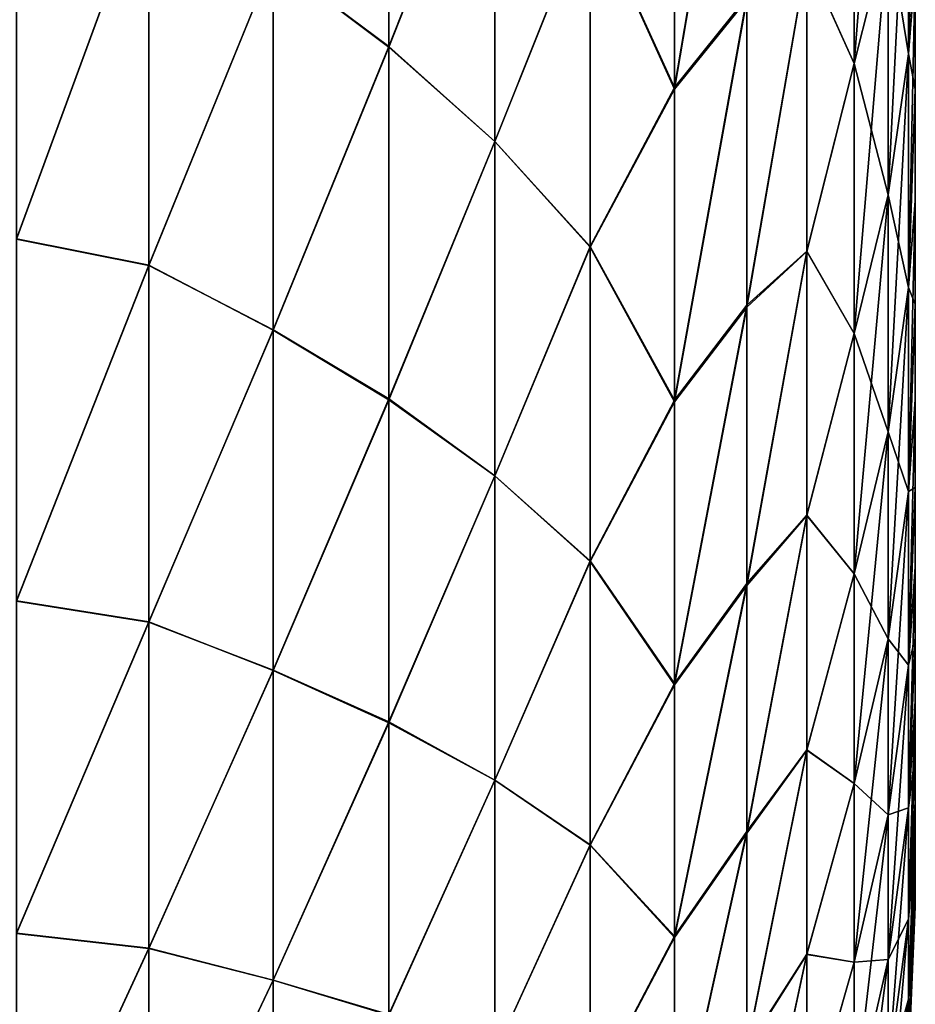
# Model space of a CAD drawing. Header units: metres. Extents: x -46 to 104, y -30 to 30.
# Tile 487 of 656: x 62.351 to 63.1, y -9.082 to -8.258. Entities that reach past the tile are written whole.
import ezdxf

# ---------------------------------------------------------------- set-up
doc = ezdxf.new("R2010")
doc.units = ezdxf.units.M
doc.layers.add('solid_26_000_502_XXX', color=7, linetype='CONTINUOUS')

msp = doc.modelspace()

# ---------------------------------------------------------------- linework, layer by layer
at = {"layer": 'solid_26_000_502_XXX'}
for points in [[(63.099998, 8.216586, 301.672546), (63.099998, -8.216582, 301.672577), (63.099998, -8.316342, 301.440704)], [(63.099998, 0.074931, 301.499207), (63.099998, 8.216586, 301.672546), (63.099998, -8.316342, 301.440704)], [(63.099998, -0.17489, 301.495636), (63.099998, 0.074931, 301.499207), (63.099998, -8.316342, 301.440704)], [(63.099998, -0.42382, 301.474243), (63.099998, -0.17489, 301.495636), (63.099998, -8.316342, 301.440704)], [(63.099998, -0.42382, 301.474243), (63.099998, -8.316342, 301.440704), (63.099998, -0.67059, 301.43515)], [(63.099998, -0.572156, 294.547089), (63.099998, -8.316346, 294.559296), (63.099998, -8.216586, 294.327454)], [(63.099998, -0.572156, 294.547089), (63.099998, -0.817026, 294.59671), (63.099998, -8.316346, 294.559296)], [(63.099998, -0.67059, 301.43515), (63.099998, -8.316342, 301.440704), (63.099998, -8.409575, 301.206085)], [(63.099998, -0.913942, 301.378571), (63.099998, -0.67059, 301.43515), (63.099998, -8.409575, 301.206085)], [(63.099998, -0.817026, 294.59671), (63.099998, -1.057734, 294.663666), (63.099998, -8.316346, 294.559296)], [(63.099998, -1.152638, 301.304749), (63.099998, -0.913942, 301.378571), (63.099998, -8.409575, 301.206085)], [(63.099998, -1.057734, 294.663666), (63.099998, -1.293051, 294.74762), (63.099998, -8.316346, 294.559296)], [(63.099998, -1.38546, 301.214111), (63.099998, -1.152638, 301.304749), (63.099998, -8.409575, 301.206085)], [(63.099998, -1.293051, 294.74762), (63.099998, -8.409578, 294.793915), (63.099998, -8.316346, 294.559296)], [(63.099998, -1.293051, 294.74762), (63.099998, -1.521779, 294.848145), (63.099998, -8.409578, 294.793915)], [(63.099998, -1.611222, 301.107086), (63.099998, -1.38546, 301.214111), (63.099998, -8.409575, 301.206085)], [(63.099998, -1.521779, 294.848145), (63.099998, -1.742752, 294.964752), (63.099998, -8.409578, 294.793915)], [(63.099998, -1.611222, 301.107086), (63.099998, -8.409575, 301.206085), (63.099998, -8.496178, 300.968994)], [(63.099998, -1.828773, 300.984222), (63.099998, -1.611222, 301.107086), (63.099998, -8.496178, 300.968994)], [(63.099998, -1.742752, 294.964752), (63.099998, -8.496181, 295.031006), (63.099998, -8.409578, 294.793915)], [(63.099998, -1.742752, 294.964752), (63.099998, -1.954845, 295.096802), (63.099998, -8.496181, 295.031006)], [(63.099998, -2.037006, 300.846161), (63.099998, -1.828773, 300.984222), (63.099998, -8.496178, 300.968994)], [(63.099998, -1.954845, 295.096802), (63.099998, -2.156976, 295.243652), (63.099998, -8.496181, 295.031006)], [(63.099998, -2.037006, 300.846161), (63.099998, -8.496178, 300.968994), (63.099998, -8.576132, 300.729462)], [(63.099998, -2.234858, 300.693573), (63.099998, -2.037006, 300.846161), (63.099998, -8.576132, 300.729462)], [(63.099998, -2.156976, 295.243652), (63.099998, -8.576135, 295.270538), (63.099998, -8.496181, 295.031006)], [(63.099998, -2.156976, 295.243652), (63.099998, -2.348116, 295.404541), (63.099998, -8.576135, 295.270538)], [(63.099998, -2.234858, 300.693573), (63.099998, -8.576132, 300.729462), (63.099998, -8.649335, 300.487762)], [(63.099998, -2.421322, 300.527283), (63.099998, -2.234858, 300.693573), (63.099998, -8.649335, 300.487762)], [(63.099998, -2.348116, 295.404541), (63.099998, -8.649338, 295.512238), (63.099998, -8.576135, 295.270538)], [(63.099998, -2.348116, 295.404541), (63.099998, -2.527291, 295.578674), (63.099998, -8.649338, 295.512238)], [(63.099998, -2.595448, 300.348114), (63.099998, -2.421322, 300.527283), (63.099998, -8.649335, 300.487762)], [(63.099998, -2.527291, 295.578674), (63.099998, -8.715771, 295.756073), (63.099998, -8.649338, 295.512238)], [(63.099998, -2.527291, 295.578674), (63.099998, -2.693587, 295.765137), (63.099998, -8.715771, 295.756073)], [(63.099998, -2.595448, 300.348114), (63.099998, -8.649335, 300.487762), (63.099998, -8.715768, 300.243958)], [(63.099998, -2.756348, 300.156982), (63.099998, -2.595448, 300.348114), (63.099998, -8.715768, 300.243958)], [(63.099998, -2.693587, 295.765137), (63.099998, -2.846157, 295.962982), (63.099998, -8.715771, 295.756073)], [(63.099998, -2.756348, 300.156982), (63.099998, -8.715768, 300.243958), (63.099998, -8.775325, 299.998413)], [(63.099998, -2.903202, 299.954834), (63.099998, -2.756348, 300.156982), (63.099998, -8.775325, 299.998413)], [(63.099998, -2.846157, 295.962982), (63.099998, -8.775328, 296.001587), (63.099998, -8.715771, 295.756073)], [(63.099998, -2.846157, 295.962982), (63.099998, -2.984223, 296.171234), (63.099998, -8.775328, 296.001587)], [(63.099998, -2.903202, 299.954834), (63.099998, -8.775325, 299.998413), (63.099998, -8.827966, 299.751251)], [(63.099998, -3.035262, 299.742767), (63.099998, -2.903202, 299.954834), (63.099998, -8.827966, 299.751251)], [(63.099998, -2.984223, 296.171234), (63.099998, -8.827969, 296.248749), (63.099998, -8.775328, 296.001587)], [(63.099998, -2.984223, 296.171234), (63.099998, -3.107083, 296.388763), (63.099998, -8.827969, 296.248749)], [(63.099998, -3.035262, 299.742767), (63.099998, -8.827966, 299.751251), (63.099998, -8.873632, 299.502869)], [(63.099998, -3.151855, 299.52179), (63.099998, -3.035262, 299.742767), (63.099998, -8.873632, 299.502869)], [(63.099998, -3.107083, 296.388763), (63.099998, -8.873635, 296.497131), (63.099998, -8.827969, 296.248749)], [(63.099998, -3.107083, 296.388763), (63.099998, -3.21411, 296.614532), (63.099998, -8.873635, 296.497131)], [(63.099998, -3.252387, 299.29306), (63.099998, -3.151855, 299.52179), (63.099998, -8.873632, 299.502869)], [(63.099998, -3.21411, 296.614532), (63.099998, -8.912288, 296.746582), (63.099998, -8.873635, 296.497131)], [(63.099998, -3.21411, 296.614532), (63.099998, -3.304758, 296.847351), (63.099998, -8.912288, 296.746582)], [(63.099998, -3.252387, 299.29306), (63.099998, -8.873632, 299.502869), (63.099998, -8.912286, 299.253418)], [(63.099998, -3.336345, 299.057739), (63.099998, -3.252387, 299.29306), (63.099998, -8.912286, 299.253418)], [(63.099998, -3.304758, 296.847351), (63.099998, -8.943912, 296.996765), (63.099998, -8.912288, 296.746582)], [(63.099998, -3.304758, 296.847351), (63.099998, -3.378566, 297.08606), (63.099998, -8.943912, 296.996765)], [(63.099998, -3.336345, 299.057739), (63.099998, -8.912286, 299.253418), (63.099998, -8.943911, 299.003235)], [(63.099998, -3.403302, 298.817017), (63.099998, -3.336345, 299.057739), (63.099998, -8.943911, 299.003235)], [(63.099998, -3.378566, 297.08606), (63.099998, -8.96848, 297.247498), (63.099998, -8.943912, 296.996765)], [(63.099998, -3.378566, 297.08606), (63.099998, -3.435158, 297.329407), (63.099998, -8.96848, 297.247498)], [(63.099998, -3.403302, 298.817017), (63.099998, -8.943911, 299.003235), (63.099998, -8.968479, 298.752533)], [(63.099998, -3.452917, 298.572144), (63.099998, -3.403302, 298.817017), (63.099998, -8.968479, 298.752533)], [(63.099998, -3.435158, 297.329407), (63.099998, -8.986013, 297.498413), (63.099998, -8.96848, 297.247498)], [(63.099998, -3.435158, 297.329407), (63.099998, -3.474245, 297.576172), (63.099998, -8.986013, 297.498413)], [(63.099998, -3.452917, 298.572144), (63.099998, -8.968479, 298.752533), (63.099998, -8.986012, 298.501587)], [(63.099998, -3.484937, 298.324371), (63.099998, -3.452917, 298.572144), (63.099998, -8.986012, 298.501587)], [(63.099998, -3.474245, 297.576172), (63.099998, -8.996521, 297.749207), (63.099998, -8.986013, 297.498413)], [(63.099998, -3.474245, 297.576172), (63.099998, -3.495628, 297.825104), (63.099998, -8.996521, 297.749207)], [(63.099998, -3.484937, 298.324371), (63.099998, -8.986012, 298.501587), (63.099998, -8.996521, 298.250793)], [(63.099998, -3.499198, 298.074921), (63.099998, -3.484937, 298.324371), (63.099998, -8.996521, 298.250793)], [(63.099998, -3.495628, 297.825104), (63.099998, -9, 298), (63.099998, -8.996521, 297.749207)], [(63.099998, -3.495628, 297.825104), (63.099998, -3.499198, 298.074921), (63.099998, -9, 298)], [(63.099998, -3.499198, 298.074921), (63.099998, -8.996521, 298.250793), (63.099998, -9, 298)], [(63.07719, -7.935012, 302.774353), (63.04882, -8.044588, 302.840271), (63.04882, -8.294836, 302.397644)], [(63.07719, -7.935012, 302.774353), (63.04882, -8.294836, 302.397644), (63.07719, -8.181852, 302.337738)], [(62.65992, -7.961752, 291.848389), (62.65992, -8.2805, 292.284668), (62.563278, -8.208342, 292.029907)], [(62.563278, -8.208401, 303.970001), (62.65992, -8.281281, 303.714203), (62.65992, -7.962592, 304.150513)], [(62.748478, -8.056284, 292.135254), (62.65992, -8.2805, 292.284668), (62.65992, -7.961752, 291.848389)], [(62.65992, -7.962592, 304.150513), (62.65992, -8.281281, 303.714203), (62.748478, -8.056321, 303.864685)], [(62.898712, -8.314777, 303.092926), (62.95924, -8.239387, 302.993408), (62.95924, -7.957822, 303.430908)], [(62.898712, -8.02912, 303.532349), (62.898712, -8.314777, 303.092926), (62.95924, -7.957822, 303.430908)], [(62.95924, -7.959969, 292.572235), (62.898712, -8.316257, 292.909485), (62.898712, -8.030728, 292.470001)], [(62.95924, -7.959969, 292.572235), (62.95924, -8.241361, 293.009857), (62.898712, -8.316257, 292.909485)], [(63.094292, -8.286829, 301.833893), (63.099998, -8.110316, 301.901642), (63.099998, -7.99768, 302.127594)], [(63.094292, -8.067113, 302.276917), (63.094292, -8.286829, 301.833893), (63.099998, -7.99768, 302.127594)], [(62.828278, -8.160197, 303.536316), (62.898712, -8.314777, 303.092926), (62.898712, -8.02912, 303.532349)], [(62.898712, -8.030728, 292.470001), (62.898712, -8.316257, 292.909485), (62.828278, -8.160776, 292.464539)], [(63.04882, -8.044588, 293.159729), (63.04882, -8.294836, 293.602356), (63.009403, -8.207041, 293.188629)], [(63.009403, -8.206738, 302.81189), (63.04882, -8.294836, 302.397644), (63.04882, -8.044588, 302.840271)], [(63.07719, -8.181852, 293.662262), (63.04882, -8.294836, 293.602356), (63.04882, -8.044588, 293.159729)], [(62.748478, -8.056284, 292.135254), (62.748478, -8.360013, 292.576996), (62.65992, -8.2805, 292.284668)], [(62.65992, -8.281281, 303.714203), (62.748478, -8.360047, 303.422974), (62.748478, -8.056321, 303.864685)], [(62.828278, -8.160776, 292.464539), (62.748478, -8.360013, 292.576996), (62.748478, -8.056284, 292.135254)], [(62.748478, -8.056321, 303.864685), (62.748478, -8.360047, 303.422974), (62.828278, -8.160197, 303.536316)], [(63.07719, -8.181852, 293.662262), (63.094292, -8.067113, 293.723083), (63.094292, -8.286829, 294.166107)], [(63.07719, -8.404694, 301.888428), (63.094292, -8.286829, 301.833893), (63.094292, -8.067113, 302.276917)], [(63.07719, -8.181852, 302.337738), (63.07719, -8.404694, 301.888428), (63.094292, -8.067113, 302.276917)], [(63.094292, -8.286829, 294.166107), (63.094292, -8.067113, 293.723083), (63.099998, -8.11032, 294.098358)], [(63.094292, -8.286829, 301.833893), (63.099998, -8.216582, 301.672577), (63.099998, -8.110316, 301.901642)], [(63.094292, -8.286829, 294.166107), (63.099998, -8.11032, 294.098358), (63.099998, -8.216586, 294.327454)], [(62.348751, -8.114559, 304.343414), (62.348751, -8.441405, 303.901489), (62.459293, -8.140081, 304.195251)], [(62.459293, -8.140429, 291.805206), (62.348751, -8.441775, 292.09903), (62.348751, -8.114957, 291.657104)], [(62.348751, -8.441405, 303.901489), (62.459293, -8.463365, 303.745758), (62.459293, -8.140081, 304.195251)], [(62.459293, -8.140429, 291.805206), (62.459293, -8.463687, 292.25473), (62.348751, -8.441775, 292.09903)], [(62.459293, -8.140081, 304.195251), (62.459293, -8.463365, 303.745758), (62.563278, -8.208401, 303.970001)], [(62.563278, -8.208342, 292.029907), (62.459293, -8.463687, 292.25473), (62.459293, -8.140429, 291.805206)], [(62.748478, -8.360047, 303.422974), (62.828278, -8.447889, 303.086517), (62.828278, -8.160197, 303.536316)], [(62.828278, -8.160197, 303.536316), (62.828278, -8.447889, 303.086517), (62.898712, -8.314777, 303.092926)], [(62.828278, -8.160776, 292.464539), (62.828278, -8.448421, 292.914368), (62.748478, -8.360013, 292.576996)], [(62.898712, -8.316257, 292.909485), (62.828278, -8.448421, 292.914368), (62.828278, -8.160776, 292.464539)], [(63.07719, -8.404694, 294.111572), (63.04882, -8.294836, 293.602356), (63.07719, -8.181852, 293.662262)], [(63.07719, -8.181852, 302.337738), (63.04882, -8.294836, 302.397644), (63.04882, -8.520755, 301.942108)], [(63.07719, -8.181852, 302.337738), (63.04882, -8.520755, 301.942108), (63.07719, -8.404694, 301.888428)], [(63.07719, -8.404694, 294.111572), (63.07719, -8.181852, 293.662262), (63.094292, -8.286829, 294.166107)], [(62.563278, -8.208342, 292.029907), (62.563278, -8.517651, 292.480164), (62.459293, -8.463687, 292.25473)], [(62.459293, -8.463365, 303.745758), (62.563278, -8.517706, 303.519745), (62.563278, -8.208401, 303.970001)], [(62.65992, -8.2805, 292.284668), (62.563278, -8.517651, 292.480164), (62.563278, -8.208342, 292.029907)], [(62.563278, -8.208401, 303.970001), (62.563278, -8.517706, 303.519745), (62.65992, -8.281281, 303.714203)], [(62.95924, -8.496924, 302.541351), (63.009403, -8.451697, 302.36734), (63.009403, -8.206738, 302.81189)], [(62.95924, -8.239387, 302.993408), (62.95924, -8.496924, 302.541351), (63.009403, -8.206738, 302.81189)], [(63.009403, -8.207041, 293.188629), (62.95924, -8.498719, 293.462006), (62.95924, -8.241361, 293.009857)], [(63.009403, -8.207041, 293.188629), (63.009403, -8.451972, 293.633209), (62.95924, -8.498719, 293.462006)], [(63.009403, -8.206738, 302.81189), (63.009403, -8.451697, 302.36734), (63.04882, -8.294836, 302.397644)], [(63.04882, -8.294836, 293.602356), (63.009403, -8.451972, 293.633209), (63.009403, -8.207041, 293.188629)], [(63.094292, -8.482239, 301.379639), (63.099998, -8.316342, 301.440704), (63.099998, -8.216582, 301.672577)], [(63.094292, -8.286829, 301.833893), (63.094292, -8.482239, 301.379639), (63.099998, -8.216582, 301.672577)], [(63.094292, -8.286829, 294.166107), (63.099998, -8.216586, 294.327454), (63.099998, -8.316346, 294.559296)], [(62.898712, -8.576412, 302.638824), (62.95924, -8.496924, 302.541351), (62.95924, -8.239387, 302.993408)], [(62.898712, -8.314777, 303.092926), (62.898712, -8.576412, 302.638824), (62.95924, -8.239387, 302.993408)], [(62.95924, -8.241361, 293.009857), (62.898712, -8.57776, 293.363678), (62.898712, -8.316257, 292.909485)], [(62.95924, -8.241361, 293.009857), (62.95924, -8.498719, 293.462006), (62.898712, -8.57776, 293.363678)], [(62.65992, -8.2805, 292.284668), (62.65992, -8.57537, 292.737427), (62.563278, -8.517651, 292.480164)], [(62.563278, -8.517706, 303.519745), (62.65992, -8.576089, 303.261414), (62.65992, -8.281281, 303.714203)], [(62.748478, -8.360013, 292.576996), (62.65992, -8.57537, 292.737427), (62.65992, -8.2805, 292.284668)], [(62.65992, -8.281281, 303.714203), (62.65992, -8.576089, 303.261414), (62.748478, -8.360047, 303.422974)], [(63.07719, -8.404694, 294.111572), (63.094292, -8.286829, 294.166107), (63.094292, -8.482239, 294.620361)], [(63.07719, -8.602883, 301.427704), (63.094292, -8.482239, 301.379639), (63.094292, -8.286829, 301.833893)], [(63.07719, -8.404694, 301.888428), (63.07719, -8.602883, 301.427704), (63.094292, -8.286829, 301.833893)], [(63.094292, -8.482239, 294.620361), (63.094292, -8.286829, 294.166107), (63.099998, -8.316346, 294.559296)], [(63.04882, -8.294836, 293.602356), (63.04882, -8.520755, 294.057892), (63.009403, -8.451972, 293.633209)], [(63.009403, -8.451697, 302.36734), (63.04882, -8.520755, 301.942108), (63.04882, -8.294836, 302.397644)], [(63.07719, -8.404694, 294.111572), (63.04882, -8.520755, 294.057892), (63.04882, -8.294836, 293.602356)], [(62.828278, -8.447889, 303.086517), (62.898712, -8.576412, 302.638824), (62.898712, -8.314777, 303.092926)], [(62.898712, -8.316257, 292.909485), (62.898712, -8.57776, 293.363678), (62.828278, -8.448421, 292.914368)], [(63.094292, -8.482239, 301.379639), (63.099998, -8.409575, 301.206085), (63.099998, -8.316342, 301.440704)], [(63.094292, -8.482239, 294.620361), (63.099998, -8.316346, 294.559296), (63.099998, -8.409578, 294.793915)], [(62.748478, -8.360013, 292.576996), (62.748478, -8.639548, 293.034393), (62.65992, -8.57537, 292.737427)], [(62.65992, -8.576089, 303.261414), (62.748478, -8.639579, 302.965546), (62.748478, -8.360047, 303.422974)], [(62.828278, -8.448421, 292.914368), (62.748478, -8.639548, 293.034393), (62.748478, -8.360013, 292.576996)], [(62.748478, -8.360047, 303.422974), (62.748478, -8.639579, 302.965546), (62.828278, -8.447889, 303.086517)], [(63.07719, -8.602883, 294.572296), (63.04882, -8.520755, 294.057892), (63.07719, -8.404694, 294.111572)], [(63.07719, -8.404694, 301.888428), (63.04882, -8.520755, 301.942108), (63.04882, -8.721681, 301.475037)], [(63.07719, -8.404694, 301.888428), (63.04882, -8.721681, 301.475037), (63.07719, -8.602883, 301.427704)], [(63.07719, -8.602883, 294.572296), (63.07719, -8.404694, 294.111572), (63.094292, -8.482239, 294.620361)], [(63.094292, -8.652769, 300.915466), (63.099998, -8.496178, 300.968994), (63.099998, -8.409575, 301.206085)], [(63.094292, -8.482239, 301.379639), (63.094292, -8.652769, 300.915466), (63.099998, -8.409575, 301.206085)], [(63.094292, -8.482239, 294.620361), (63.099998, -8.409578, 294.793915), (63.099998, -8.496181, 295.031006)], [(62.348751, -8.441405, 303.901489), (62.348751, -8.74421, 303.44278), (62.459293, -8.463365, 303.745758)], [(62.459293, -8.463687, 292.25473), (62.348751, -8.744552, 292.55777), (62.348751, -8.441775, 292.09903)], [(62.748478, -8.639579, 302.965546), (62.828278, -8.710815, 302.621826), (62.828278, -8.447889, 303.086517)], [(62.828278, -8.448421, 292.914368), (62.828278, -8.711299, 293.379089), (62.748478, -8.639548, 293.034393)], [(62.828278, -8.447889, 303.086517), (62.828278, -8.710815, 302.621826), (62.898712, -8.576412, 302.638824)], [(62.898712, -8.57776, 293.363678), (62.828278, -8.711299, 293.379089), (62.828278, -8.448421, 292.914368)], [(62.95924, -8.729684, 302.07608), (63.009403, -8.672597, 301.910339), (63.009403, -8.451697, 302.36734)], [(62.95924, -8.496924, 302.541351), (62.95924, -8.729684, 302.07608), (63.009403, -8.451697, 302.36734)], [(63.009403, -8.451972, 293.633209), (62.95924, -8.731296, 293.927399), (62.95924, -8.498719, 293.462006)], [(63.009403, -8.451972, 293.633209), (63.009403, -8.672844, 294.09021), (62.95924, -8.731296, 293.927399)], [(63.009403, -8.451697, 302.36734), (63.009403, -8.672597, 301.910339), (63.04882, -8.520755, 301.942108)], [(63.04882, -8.520755, 294.057892), (63.009403, -8.672844, 294.09021), (63.009403, -8.451972, 293.633209)], [(62.348751, -8.74421, 303.44278), (62.459293, -8.761852, 303.279419), (62.459293, -8.463365, 303.745758)], [(62.459293, -8.463687, 292.25473), (62.459293, -8.762149, 292.721069), (62.348751, -8.744552, 292.55777)], [(62.459293, -8.463365, 303.745758), (62.459293, -8.761852, 303.279419), (62.563278, -8.517706, 303.519745)], [(62.563278, -8.517651, 292.480164), (62.459293, -8.762149, 292.721069), (62.459293, -8.463687, 292.25473)], [(63.07719, -8.602883, 294.572296), (63.094292, -8.482239, 294.620361), (63.094292, -8.652769, 295.084534)], [(63.07719, -8.775838, 300.956909), (63.094292, -8.652769, 300.915466), (63.094292, -8.482239, 301.379639)], [(63.07719, -8.602883, 301.427704), (63.07719, -8.775838, 300.956909), (63.094292, -8.482239, 301.379639)], [(63.094292, -8.652769, 295.084534), (63.094292, -8.482239, 294.620361), (63.099998, -8.496181, 295.031006)], [(62.898712, -8.81327, 302.171326), (62.95924, -8.729684, 302.07608), (62.95924, -8.496924, 302.541351)], [(62.898712, -8.576412, 302.638824), (62.898712, -8.81327, 302.171326), (62.95924, -8.496924, 302.541351)], [(63.094292, -8.652769, 300.915466), (63.099998, -8.576132, 300.729462), (63.099998, -8.496178, 300.968994)], [(63.094292, -8.652769, 295.084534), (63.099998, -8.496181, 295.031006), (63.099998, -8.576135, 295.270538)], [(62.95924, -8.498719, 293.462006), (62.898712, -8.814481, 293.831238), (62.898712, -8.57776, 293.363678)], [(62.95924, -8.498719, 293.462006), (62.95924, -8.731296, 293.927399), (62.898712, -8.814481, 293.831238)], [(62.563278, -8.517651, 292.480164), (62.563278, -8.802287, 292.946411), (62.459293, -8.762149, 292.721069)], [(62.459293, -8.761852, 303.279419), (62.563278, -8.802338, 303.053497), (62.563278, -8.517706, 303.519745)], [(62.65992, -8.57537, 292.737427), (62.563278, -8.802287, 292.946411), (62.563278, -8.517651, 292.480164)], [(62.563278, -8.517706, 303.519745), (62.563278, -8.802338, 303.053497), (62.65992, -8.576089, 303.261414)], [(63.04882, -8.520755, 294.057892), (63.04882, -8.721681, 294.524963), (63.009403, -8.672844, 294.09021)], [(63.009403, -8.672597, 301.910339), (63.04882, -8.721681, 301.475037), (63.04882, -8.520755, 301.942108)], [(63.07719, -8.602883, 294.572296), (63.04882, -8.721681, 294.524963), (63.04882, -8.520755, 294.057892)], [(62.65992, -8.57537, 292.737427), (62.65992, -8.84551, 293.205353), (62.563278, -8.802287, 292.946411)], [(62.563278, -8.802338, 303.053497), (62.65992, -8.846165, 302.793457), (62.65992, -8.576089, 303.261414)], [(62.748478, -8.639548, 293.034393), (62.65992, -8.84551, 293.205353), (62.65992, -8.57537, 292.737427)], [(62.65992, -8.576089, 303.261414), (62.65992, -8.846165, 302.793457), (62.748478, -8.639579, 302.965546)], [(62.828278, -8.710815, 302.621826), (62.898712, -8.81327, 302.171326), (62.898712, -8.576412, 302.638824)], [(62.898712, -8.57776, 293.363678), (62.898712, -8.814481, 293.831238), (62.828278, -8.711299, 293.379089)], [(63.094292, -8.797918, 300.442719), (63.099998, -8.649335, 300.487762), (63.099998, -8.576132, 300.729462)], [(63.094292, -8.652769, 300.915466), (63.094292, -8.797918, 300.442719), (63.099998, -8.576132, 300.729462)], [(63.094292, -8.652769, 295.084534), (63.099998, -8.576135, 295.270538), (63.099998, -8.649338, 295.512238)], [(63.07719, -8.775838, 295.043091), (63.04882, -8.721681, 294.524963), (63.07719, -8.602883, 294.572296)], [(63.07719, -8.602883, 301.427704), (63.04882, -8.721681, 301.475037), (63.04882, -8.897024, 300.997742)], [(63.07719, -8.602883, 301.427704), (63.04882, -8.897024, 300.997742), (63.07719, -8.775838, 300.956909)], [(63.07719, -8.775838, 295.043091), (63.07719, -8.602883, 294.572296), (63.094292, -8.652769, 295.084534)], [(62.748478, -8.639548, 293.034393), (62.748478, -8.894079, 293.506195), (62.65992, -8.84551, 293.205353)], [(62.65992, -8.846165, 302.793457), (62.748478, -8.894108, 302.493744), (62.748478, -8.639579, 302.965546)], [(62.828278, -8.711299, 293.379089), (62.748478, -8.894079, 293.506195), (62.748478, -8.639548, 293.034393)], [(62.748478, -8.639579, 302.965546), (62.748478, -8.894108, 302.493744), (62.828278, -8.710815, 302.621826)], [(63.07719, -8.775838, 295.043091), (63.094292, -8.652769, 295.084534), (63.094292, -8.797918, 295.557281)], [(63.07719, -8.923052, 300.477478), (63.094292, -8.797918, 300.442719), (63.094292, -8.652769, 300.915466)], [(63.07719, -8.775838, 300.956909), (63.07719, -8.923052, 300.477478), (63.094292, -8.652769, 300.915466)], [(63.094292, -8.797918, 300.442719), (63.099998, -8.715768, 300.243958), (63.099998, -8.649335, 300.487762)], [(63.094292, -8.797918, 295.557281), (63.099998, -8.649338, 295.512238), (63.099998, -8.715771, 295.756073)], [(63.094292, -8.797918, 295.557281), (63.094292, -8.652769, 295.084534), (63.099998, -8.649338, 295.512238)], [(62.95924, -8.936987, 301.598877), (63.009403, -8.868811, 301.44223), (63.009403, -8.672597, 301.910339)], [(62.95924, -8.729684, 302.07608), (62.95924, -8.936987, 301.598877), (63.009403, -8.672597, 301.910339)], [(63.009403, -8.672844, 294.09021), (62.95924, -8.93841, 294.404663), (62.95924, -8.731296, 293.927399)], [(63.009403, -8.672844, 294.09021), (63.009403, -8.869027, 294.558319), (62.95924, -8.93841, 294.404663)], [(63.009403, -8.672597, 301.910339), (63.009403, -8.868811, 301.44223), (63.04882, -8.721681, 301.475037)], [(63.04882, -8.721681, 294.524963), (63.009403, -8.869027, 294.558319), (63.009403, -8.672844, 294.09021)], [(62.748478, -8.894108, 302.493744), (62.828278, -8.948204, 302.143555), (62.828278, -8.710815, 302.621826)], [(62.828278, -8.711299, 293.379089), (62.828278, -8.948637, 293.857361), (62.748478, -8.894079, 293.506195)], [(62.828278, -8.710815, 302.621826), (62.828278, -8.948204, 302.143555), (62.898712, -8.81327, 302.171326)], [(62.898712, -8.814481, 293.831238), (62.828278, -8.948637, 293.857361), (62.828278, -8.711299, 293.379089)], [(63.094292, -8.917262, 299.96283), (63.099998, -8.775325, 299.998413), (63.099998, -8.715768, 300.243958)], [(63.094292, -8.797918, 300.442719), (63.094292, -8.917262, 299.96283), (63.099998, -8.715768, 300.243958)], [(63.094292, -8.797918, 295.557281), (63.099998, -8.715771, 295.756073), (63.099998, -8.775328, 296.001587)], [(63.04882, -8.721681, 294.524963), (63.04882, -8.897024, 295.002258), (63.009403, -8.869027, 294.558319)], [(63.009403, -8.868811, 301.44223), (63.04882, -8.897024, 300.997742), (63.04882, -8.721681, 301.475037)], [(63.07719, -8.775838, 295.043091), (63.04882, -8.897024, 295.002258), (63.04882, -8.721681, 294.524963)], [(62.898712, -9.024665, 301.691742), (62.95924, -8.936987, 301.598877), (62.95924, -8.729684, 302.07608)], [(62.898712, -8.81327, 302.171326), (62.898712, -9.024665, 301.691742), (62.95924, -8.729684, 302.07608)], [(62.95924, -8.731296, 293.927399), (62.898712, -9.025737, 294.310883), (62.898712, -8.814481, 293.831238)], [(62.95924, -8.731296, 293.927399), (62.95924, -8.93841, 294.404663), (62.898712, -9.025737, 294.310883)], [(62.348751, -8.74421, 303.44278), (62.348751, -9.022114, 302.968536), (62.459293, -8.761852, 303.279419)], [(62.459293, -8.762149, 292.721069), (62.348751, -9.022425, 293.032013), (62.348751, -8.744552, 292.55777)], [(62.348751, -9.022114, 302.968536), (62.459293, -9.034671, 302.797607), (62.459293, -8.761852, 303.279419)], [(62.459293, -8.762149, 292.721069), (62.459293, -9.03494, 293.202911), (62.348751, -9.022425, 293.032013)], [(62.459293, -8.761852, 303.279419), (62.459293, -9.034671, 302.797607), (62.563278, -8.802338, 303.053497)], [(62.563278, -8.802287, 292.946411), (62.459293, -9.03494, 293.202911), (62.459293, -8.762149, 292.721069)], [(63.07719, -8.923052, 295.522522), (63.04882, -8.897024, 295.002258), (63.07719, -8.775838, 295.043091)], [(63.07719, -8.775838, 300.956909), (63.04882, -8.897024, 300.997742), (63.04882, -9.046271, 300.511688)], [(63.07719, -8.775838, 300.956909), (63.04882, -9.046271, 300.511688), (63.07719, -8.923052, 300.477478)], [(63.07719, -8.923052, 295.522522), (63.07719, -8.775838, 295.043091), (63.094292, -8.797918, 295.557281)], [(63.094292, -8.917262, 299.96283), (63.099998, -8.827966, 299.751251), (63.099998, -8.775325, 299.998413)], [(63.094292, -8.917262, 296.03717), (63.099998, -8.775328, 296.001587), (63.099998, -8.827969, 296.248749)], [(63.094292, -8.917262, 296.03717), (63.094292, -8.797918, 295.557281), (63.099998, -8.775328, 296.001587)], [(62.563278, -8.802287, 292.946411), (62.563278, -9.061427, 293.427307), (62.459293, -9.03494, 293.202911)], [(62.459293, -9.034671, 302.797607), (62.563278, -9.061472, 302.572601), (62.563278, -8.802338, 303.053497)], [(62.65992, -8.84551, 293.205353), (62.563278, -9.061427, 293.427307), (62.563278, -8.802287, 292.946411)], [(62.563278, -8.802338, 303.053497), (62.563278, -9.061472, 302.572601), (62.65992, -8.846165, 302.793457)], [(63.07719, -8.923052, 295.522522), (63.094292, -8.797918, 295.557281), (63.094292, -8.917262, 296.03717)], [(63.07719, -9.044093, 299.990753), (63.094292, -8.917262, 299.96283), (63.094292, -8.797918, 300.442719)], [(63.07719, -8.923052, 300.477478), (63.07719, -9.044093, 299.990753), (63.094292, -8.797918, 300.442719)], [(62.828278, -8.948204, 302.143555), (62.898712, -9.024665, 301.691742), (62.898712, -8.81327, 302.171326)], [(62.898712, -8.814481, 293.831238), (62.898712, -9.025737, 294.310883), (62.828278, -8.948637, 293.857361)], [(63.094292, -9.01045, 299.477203), (63.099998, -8.873632, 299.502869), (63.099998, -8.827966, 299.751251)], [(63.094292, -8.917262, 299.96283), (63.094292, -9.01045, 299.477203), (63.099998, -8.827966, 299.751251)], [(63.094292, -8.917262, 296.03717), (63.099998, -8.827969, 296.248749), (63.099998, -8.873635, 296.497131)], [(62.65992, -8.84551, 293.205353), (62.65992, -9.09014, 293.687103), (62.563278, -9.061427, 293.427307)], [(62.563278, -9.061472, 302.572601), (62.65992, -9.09073, 302.311646), (62.65992, -8.846165, 302.793457)], [(62.748478, -8.894079, 293.506195), (62.65992, -9.09014, 293.687103), (62.65992, -8.84551, 293.205353)], [(62.65992, -8.846165, 302.793457), (62.65992, -9.09073, 302.311646), (62.748478, -8.894108, 302.493744)], [(62.95924, -9.118229, 301.111206), (63.009403, -9.039778, 300.964325), (63.009403, -8.868811, 301.44223)], [(62.95924, -8.936987, 301.598877), (62.95924, -9.118229, 301.111206), (63.009403, -8.868811, 301.44223)], [(63.009403, -8.869027, 294.558319), (62.95924, -9.119458, 294.892395), (62.95924, -8.93841, 294.404663)], [(63.009403, -8.869027, 294.558319), (63.009403, -9.039964, 295.036255), (62.95924, -9.119458, 294.892395)], [(63.009403, -8.868811, 301.44223), (63.009403, -9.039778, 300.964325), (63.04882, -8.897024, 300.997742)], [(63.04882, -8.897024, 295.002258), (63.009403, -9.039964, 295.036255), (63.009403, -8.869027, 294.558319)], [(63.094292, -9.01045, 299.477203), (63.099998, -8.912286, 299.253418), (63.099998, -8.873632, 299.502869)], [(63.094292, -9.01045, 296.522797), (63.099998, -8.873635, 296.497131), (63.099998, -8.912288, 296.746582)], [(63.094292, -9.01045, 296.522797), (63.094292, -8.917262, 296.03717), (63.099998, -8.873635, 296.497131)], [(62.748478, -8.894079, 293.506195), (62.748478, -9.122871, 293.990997), (62.65992, -9.09014, 293.687103)], [(62.65992, -9.09073, 302.311646), (62.748478, -9.122896, 302.008942), (62.748478, -8.894108, 302.493744)], [(62.828278, -8.948637, 293.857361), (62.748478, -9.122871, 293.990997), (62.748478, -8.894079, 293.506195)], [(62.748478, -8.894108, 302.493744), (62.748478, -9.122896, 302.008942), (62.828278, -8.948204, 302.143555)], [(63.04882, -8.897024, 295.002258), (63.04882, -9.046271, 295.488312), (63.009403, -9.039964, 295.036255)], [(63.009403, -9.039778, 300.964325), (63.04882, -9.046271, 300.511688), (63.04882, -8.897024, 300.997742)], [(63.07719, -8.923052, 295.522522), (63.04882, -9.046271, 295.488312), (63.04882, -8.897024, 295.002258)], [(63.07719, -9.044093, 296.009247), (63.094292, -8.917262, 296.03717), (63.094292, -9.01045, 296.522797)], [(63.07719, -9.044093, 296.009247), (63.07719, -8.923052, 295.522522), (63.094292, -8.917262, 296.03717)], [(63.07719, -9.138607, 299.498199), (63.094292, -9.01045, 299.477203), (63.094292, -8.917262, 299.96283)], [(63.07719, -9.044093, 299.990753), (63.07719, -9.138607, 299.498199), (63.094292, -8.917262, 299.96283)], [(63.094292, -9.077209, 298.987213), (63.099998, -8.943911, 299.003235), (63.099998, -8.912286, 299.253418)], [(63.094292, -9.01045, 299.477203), (63.094292, -9.077209, 298.987213), (63.099998, -8.912286, 299.253418)], [(63.094292, -9.01045, 296.522797), (63.099998, -8.912288, 296.746582), (63.099998, -8.943912, 296.996765)], [(63.07719, -9.044093, 296.009247), (63.04882, -9.046271, 295.488312), (63.07719, -8.923052, 295.522522)], [(63.07719, -8.923052, 300.477478), (63.04882, -9.046271, 300.511688), (63.04882, -9.168984, 300.01825)], [(63.07719, -8.923052, 300.477478), (63.04882, -9.168984, 300.01825), (63.07719, -9.044093, 299.990753)], [(62.898712, -9.209988, 301.201508), (62.95924, -9.118229, 301.111206), (62.95924, -8.936987, 301.598877)], [(62.898712, -9.024665, 301.691742), (62.898712, -9.209988, 301.201508), (62.95924, -8.936987, 301.598877)], [(62.95924, -8.93841, 294.404663), (62.898712, -9.210917, 294.801178), (62.898712, -9.025737, 294.310883)], [(62.95924, -8.93841, 294.404663), (62.95924, -9.119458, 294.892395), (62.898712, -9.210917, 294.801178)], [(62.748478, -9.122896, 302.008942), (62.828278, -9.159358, 301.653168), (62.828278, -8.948204, 302.143555)], [(62.828278, -8.948637, 293.857361), (62.828278, -9.15974, 294.347778), (62.748478, -9.122871, 293.990997)], [(62.828278, -8.948204, 302.143555), (62.828278, -9.159358, 301.653168), (62.898712, -9.024665, 301.691742)], [(62.898712, -9.025737, 294.310883), (62.828278, -9.15974, 294.347778), (62.828278, -8.948637, 293.857361)], [(63.094292, -9.077209, 298.987213), (63.099998, -8.968479, 298.752533), (63.099998, -8.943911, 299.003235)], [(63.094292, -9.077209, 297.012787), (63.099998, -8.943912, 296.996765), (63.099998, -8.96848, 297.247498)], [(63.094292, -9.077209, 297.012787), (63.094292, -9.01045, 296.522797), (63.099998, -8.943912, 296.996765)], [(63.094292, -9.117343, 298.494324), (63.099998, -8.986012, 298.501587), (63.099998, -8.968479, 298.752533)], [(63.094292, -9.077209, 298.987213), (63.094292, -9.117343, 298.494324), (63.099998, -8.968479, 298.752533)], [(63.094292, -9.077209, 297.012787), (63.099998, -8.96848, 297.247498), (63.099998, -8.986013, 297.498413)], [(63.094292, -9.117343, 298.494324), (63.099998, -8.996521, 298.250793), (63.099998, -8.986012, 298.501587)], [(63.094292, -9.117343, 297.505676), (63.099998, -8.986013, 297.498413), (63.099998, -8.996521, 297.749207)], [(63.094292, -9.117343, 297.505676), (63.094292, -9.077209, 297.012787), (63.099998, -8.986013, 297.498413)], [(63.094292, -9.117343, 297.505676), (63.099998, -8.996521, 297.749207), (63.099998, -9, 298)], [(63.094292, -9.130733, 298), (63.099998, -9, 298), (63.099998, -8.996521, 298.250793)], [(63.094292, -9.117343, 298.494324), (63.094292, -9.130733, 298), (63.099998, -8.996521, 298.250793)], [(63.094292, -9.130733, 298), (63.094292, -9.117343, 297.505676), (63.099998, -9, 298)], [(63.07719, -9.138607, 296.501801), (63.094292, -9.01045, 296.522797), (63.094292, -9.077209, 297.012787)], [(63.07719, -9.138607, 296.501801), (63.07719, -9.044093, 296.009247), (63.094292, -9.01045, 296.522797)], [(63.07719, -9.206315, 299.001251), (63.094292, -9.077209, 298.987213), (63.094292, -9.01045, 299.477203)], [(63.07719, -9.138607, 299.498199), (63.07719, -9.206315, 299.001251), (63.094292, -9.01045, 299.477203)], [(62.348751, -9.022114, 302.968536), (62.348751, -9.274323, 302.480164), (62.459293, -9.034671, 302.797607)], [(62.459293, -9.03494, 293.202911), (62.348751, -9.274603, 293.520416), (62.348751, -9.022425, 293.032013)], [(62.828278, -9.159358, 301.653168), (62.898712, -9.209988, 301.201508), (62.898712, -9.024665, 301.691742)], [(62.898712, -9.025737, 294.310883), (62.898712, -9.210917, 294.801178), (62.828278, -9.15974, 294.347778)], [(62.348751, -9.274323, 302.480164), (62.459293, -9.28102, 302.301727), (62.459293, -9.034671, 302.797607)], [(62.459293, -9.03494, 293.202911), (62.459293, -9.281261, 293.698792), (62.348751, -9.274603, 293.520416)], [(62.459293, -9.034671, 302.797607), (62.459293, -9.28102, 302.301727), (62.563278, -9.061472, 302.572601)], [(62.563278, -9.061427, 293.427307), (62.459293, -9.281261, 293.698792), (62.459293, -9.03494, 293.202911)], [(62.95924, -9.272881, 300.614441), (63.009403, -9.185012, 300.477966), (63.009403, -9.039778, 300.964325)], [(62.95924, -9.118229, 301.111206), (62.95924, -9.272881, 300.614441), (63.009403, -9.039778, 300.964325)], [(63.009403, -9.039964, 295.036255), (62.95924, -9.273914, 295.389221), (62.95924, -9.119458, 294.892395)], [(63.009403, -9.039964, 295.036255), (63.009403, -9.185167, 295.522614), (62.95924, -9.273914, 295.389221)], [(63.009403, -9.039778, 300.964325), (63.009403, -9.185012, 300.477966), (63.04882, -9.046271, 300.511688)], [(63.04882, -9.046271, 295.488312), (63.009403, -9.185167, 295.522614), (63.009403, -9.039964, 295.036255)], [(63.04882, -9.046271, 295.488312), (63.04882, -9.168984, 295.98175), (63.009403, -9.185167, 295.522614)], [(63.009403, -9.185012, 300.477966), (63.04882, -9.168984, 300.01825), (63.04882, -9.046271, 300.511688)], [(63.07719, -9.044093, 296.009247), (63.04882, -9.168984, 295.98175), (63.04882, -9.046271, 295.488312)], [(63.07719, -9.138607, 296.501801), (63.04882, -9.168984, 295.98175), (63.07719, -9.044093, 296.009247)], [(63.07719, -9.044093, 299.990753), (63.04882, -9.168984, 300.01825), (63.04882, -9.264803, 299.51889)], [(63.07719, -9.044093, 299.990753), (63.04882, -9.264803, 299.51889), (63.07719, -9.138607, 299.498199)], [(62.563278, -9.061427, 293.427307), (62.563278, -9.294318, 293.921448), (62.459293, -9.281261, 293.698792)], [(62.459293, -9.28102, 302.301727), (62.563278, -9.294359, 302.078461), (62.563278, -9.061472, 302.572601)], [(62.65992, -9.09014, 293.687103), (62.563278, -9.294318, 293.921448), (62.563278, -9.061427, 293.427307)], [(62.563278, -9.061472, 302.572601), (62.563278, -9.294359, 302.078461), (62.65992, -9.09073, 302.311646)], [(63.07719, -9.206315, 296.998749), (63.094292, -9.077209, 297.012787), (63.094292, -9.117343, 297.505676)], [(63.07719, -9.206315, 296.998749), (63.07719, -9.138607, 296.501801), (63.094292, -9.077209, 297.012787)], [(63.07719, -9.24702, 298.501373), (63.094292, -9.117343, 298.494324), (63.094292, -9.077209, 298.987213)], [(63.07719, -9.206315, 299.001251), (63.07719, -9.24702, 298.501373), (63.094292, -9.077209, 298.987213)]]:
    msp.add_3dface(points, dxfattribs=at)

doc.saveas('drawing.dxf')
